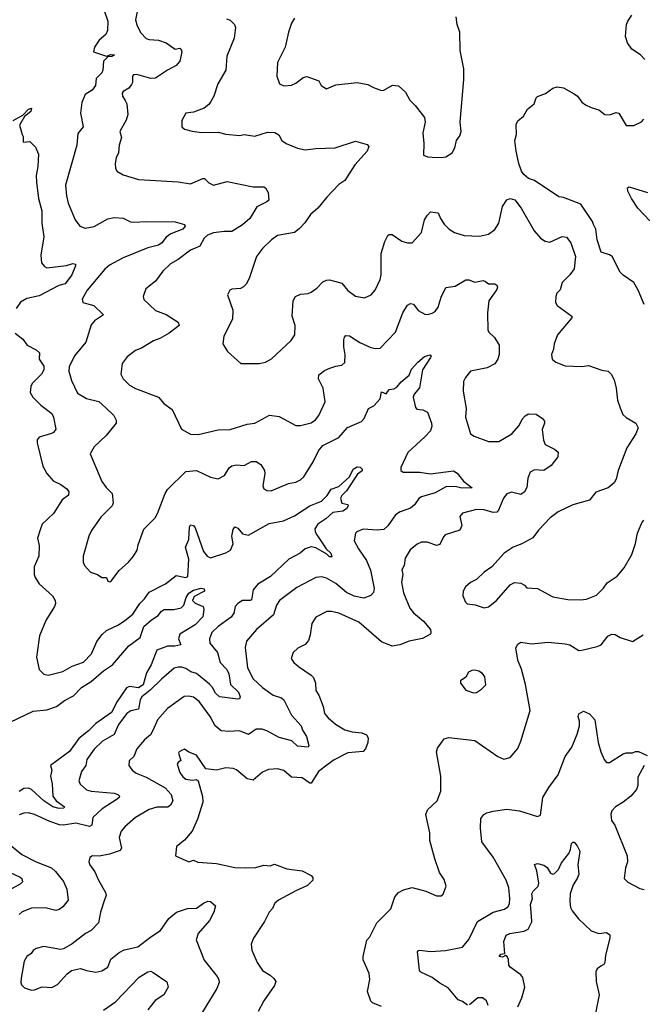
# Model space of a CAD drawing. Extents: x 2133461 to 2293071, y 753526 to 916327.
# Tile 443 of 459: x 2274418 to 2278490, y 880112 to 886556. Entities that reach past the tile are written whole.
import ezdxf

# ---------------------------------------------------------------- set-up
doc = ezdxf.new("R2010")
doc.units = 0

msp = doc.modelspace()

# ---------------------------------------------------------------- linework, layer by layer
at = {"layer": '0CON10XD'}
for points in [[(2275211.5, 886738.5), (2275174.3, 886555), (2275185.7, 886515), (2275210.7, 886470.7), (2275245, 886433.6), (2275265, 886425.5), (2275325, 886420.9), (2275375, 886404.5), (2275435, 886362.9), (2275465, 886370), (2275472.5, 886365), (2275478, 886345), (2275465, 886283.3), (2275442, 886255), (2275384.7, 886225.3), (2275305, 886172.7), (2275275, 886171.8), (2275185, 886197.5), (2275161.9, 886195), (2275154.6, 886185), (2275155.5, 886145), (2275149.4, 886130.6), (2275132.5, 886107.5), (2275095, 886085.7), (2275088.1, 886075), (2275089.5, 886055), (2275107.5, 886027.5), (2275118.9, 886005), (2275126, 885935), (2275115, 885897.5), (2275073.3, 885825), (2275083.9, 885783.9), (2275069.2, 885735), (2275064, 885685), (2275048.3, 885651.7), (2275041.2, 885615), (2275043.9, 885583.9), (2275054.1, 885564.1), (2275095, 885540.8), (2275195, 885510.8), (2275455, 885495.6), (2275535, 885480.8), (2275615, 885517.5), (2275625.5, 885515.5), (2275655, 885488), (2275685, 885472.5), (2275775, 885497.1), (2275945, 885462.5), (2276015, 885462.9), (2276025.5, 885455.5), (2276042.7, 885425), (2276046.7, 885375), (2276035, 885363.3), (2275969.3, 885330.7), (2275922.7, 885255), (2275875, 885212.3), (2275805, 885169.6), (2275755, 885170), (2275685, 885160), (2275646.2, 885145), (2275625.3, 885125), (2275596, 885074), (2275535, 885047.9), (2275455, 884986.9), (2275405, 884957.1), (2275355, 884910), (2275305, 884844), (2275243.8, 884795), (2275226.2, 884745), (2275228.8, 884725), (2275305, 884652.5), (2275376.8, 884626.8), (2275455, 884576.7), (2275460, 884555), (2275396, 884505), (2275335, 884470.5), (2275293.8, 884455), (2275215, 884405.8), (2275175, 884390), (2275120.7, 884349.3), (2275087.5, 884305), (2275080, 884235), (2275093.8, 884205), (2275135, 884164.3), (2275175, 884141.9), (2275326.7, 884085), (2275360, 884045), (2275414.2, 884005), (2275476.1, 883876.1), (2275535, 883844), (2275585, 883842), (2275715, 883870.8), (2275795, 883872.9), (2275905, 883909.1), (2275955, 883914.4), (2276051.7, 883968.3), (2276115, 883958.1), (2276225, 883899.2), (2276255, 883899.2), (2276325, 883918.6), (2276352.2, 883937.8), (2276374.4, 883965), (2276415.7, 884055), (2276401.9, 884145), (2276373.1, 884205), (2276375, 884232.5), (2276410.7, 884259.3), (2276445.6, 884274.4), (2276485, 884288.6), (2276525, 884294.2), (2276545, 884313.3), (2276547.6, 884362.4), (2276538.2, 884415), (2276538.3, 884461.7), (2276541.9, 884478.1), (2276551.7, 884488.3), (2276575, 884486.2), (2276642.9, 884442.9), (2276715, 884411.5), (2276745, 884404.5), (2276775, 884407.1), (2276875, 884510), (2276923.7, 884636.4), (2276955, 884687.5), (2276975, 884698), (2276992.5, 884695), (2277025, 884653.3), (2277068.3, 884628.3), (2277086.4, 884626.4), (2277116.7, 884635), (2277135, 884646), (2277154.3, 884675), (2277175, 884740), (2277205, 884803.3), (2277265, 884812.5), (2277335, 884853.8), (2277355, 884853.3), (2277395, 884838.8), (2277448.3, 884848.3), (2277465, 884843.3), (2277485, 884826.2), (2277525, 884826.4), (2277538.1, 884818.1), (2277542.9, 884805), (2277539.1, 884790.9), (2277485.7, 884715), (2277477.5, 884637.5), (2277480, 884525), (2277488.3, 884508.3), (2277522.5, 884475), (2277553.8, 884425), (2277552.9, 884365), (2277545.6, 884335), (2277525, 884304.4), (2277475, 884277.8), (2277366.7, 884255), (2277333.8, 884215), (2277321.2, 884188.8), (2277317.5, 884125), (2277338.3, 884011.7), (2277334.2, 883954.2), (2277366.1, 883846.1), (2277389.7, 883829.7), (2277485, 883795.7), (2277552.5, 883795), (2277636, 883845), (2277685, 883900.8), (2277705, 883941.2), (2277725, 883963.8), (2277745, 883976.2), (2277795, 883973.3), (2277836.4, 883946.4), (2277849.3, 883929.3), (2277850, 883915), (2277835.8, 883875), (2277843.3, 883805), (2277855, 883776.2), (2277916.7, 883745), (2277940, 883725), (2277936.7, 883695), (2277895, 883638.8), (2277845, 883606.2), (2277785, 883609.2), (2277755.6, 883594.4), (2277741.1, 883555), (2277735.5, 883495), (2277720, 883465), (2277695, 883448.1), (2277635, 883464.4), (2277605, 883452.9), (2277581.9, 883425), (2277549.5, 883345), (2277538, 883332), (2277515, 883330.8), (2277455, 883347.7), (2277405, 883350), (2277313.2, 883326.8), (2277296.2, 883305), (2277308.6, 883245), (2277296, 883215), (2277201.2, 883185), (2277188.7, 883171.3), (2277165, 883122), (2277145, 883115.8), (2277085, 883136.9), (2277045, 883135.7), (2277016.8, 883123.2), (2276972.7, 883087.3), (2276938.3, 883031.7), (2276933.3, 882985), (2276917.5, 882955), (2276923.3, 882925), (2276916, 882875), (2276927.5, 882805), (2276969.4, 882705), (2276994.6, 882674.6), (2277059.1, 882619.1), (2277104, 882565), (2277108, 882545), (2277103.8, 882535), (2277053.2, 882506.8), (2276965, 882488.9), (2276905, 882464.5), (2276855, 882455.7), (2276785, 882484.3), (2276635, 882613.3), (2276505, 882671.5), (2276457.6, 882682.4), (2276427.5, 882682.5), (2276355, 882646.2), (2276329.4, 882605), (2276318.7, 882531.3), (2276306.4, 882493.6), (2276285, 882468), (2276237.9, 882442.1), (2276205.8, 882414.2), (2276194, 882375), (2276210.3, 882350.3), (2276242.1, 882322.1), (2276325, 882267.1), (2276340.4, 882250.4), (2276351.5, 882215), (2276355.8, 882165), (2276374.3, 882135), (2276402.1, 882062.1), (2276412.5, 882015), (2276435, 881986.2), (2276484.3, 881945), (2276545, 881907.9), (2276592.5, 881895), (2276655, 881890), (2276686.7, 881876.7), (2276697, 881857), (2276693.8, 881825), (2276678.8, 881785), (2276665, 881766.7), (2276565, 881758.9), (2276475, 881712.5), (2276435, 881684.5), (2276372.2, 881635), (2276325, 881559.2), (2276315, 881560), (2276265, 881594.4), (2276195, 881598.1), (2276145, 881642.9), (2276105, 881654.3), (2276045, 881648), (2276005, 881632.5), (2275945, 881579.2), (2275905, 881588.6), (2275835, 881646.2), (2275815, 881655.8), (2275765, 881659.2), (2275705, 881644.3), (2275635, 881653.8), (2275575, 881742), (2275523, 881763), (2275495, 881782.5), (2275476.4, 881773.6), (2275460, 881765), (2275457.5, 881755), (2275472.5, 881707.5), (2275454.1, 881695.9), (2275448.8, 881685), (2275465, 881630), (2275485, 881601.4), (2275505, 881585.8), (2275545, 881578.8), (2275573.6, 881583.6), (2275584.1, 881574.1), (2275613.1, 881473.1), (2275615.4, 881435), (2275580.9, 881325), (2275545.8, 881245), (2275495, 881186.2), (2275442.5, 881145), (2275437.5, 881085), (2275525, 881043.8), (2275555, 881056.2), (2275582.3, 881042.3), (2275705, 881034.2), (2275825, 881008.6), (2275895.7, 881005.7), (2275961.3, 881008.7), (2276015, 881023.3), (2276055, 881019.2), (2276085, 881028.8), (2276165, 881000), (2276265, 880985.8), (2276323.3, 880955), (2276335, 880942.5), (2276336.2, 880925), (2276300.5, 880889.5), (2276225, 880856), (2276111.2, 880795), (2276086.2, 880775), (2276070.9, 880739.1), (2276050, 880715), (2276019.2, 880655), (2275946, 880545), (2275932, 880505), (2275935.9, 880465.9), (2275970, 880385), (2276005, 880333.8), (2276055, 880302.5), (2276080.7, 880280.7), (2276092.3, 880262.3), (2276084.2, 880235), (2276014, 880135), (2275978, 880065)], [(2274970.8, 886615), (2274993.5, 886545), (2274993.1, 886485), (2274981.3, 886458.7), (2274938.3, 886421.7), (2274908, 886375), (2274900, 886345), (2274985, 886318), (2275015, 886327.5), (2275037.5, 886325), (2275020, 886315), (2274995, 886313.3), (2274966.9, 886285), (2274962.5, 886225), (2274955, 886208.8), (2274918.3, 886171.7), (2274914.4, 886125), (2274892.9, 886095), (2274845, 886066.5), (2274825.2, 886014.8), (2274814.7, 885945), (2274832.9, 885855), (2274798.7, 885811.3), (2274790.6, 885735), (2274717.9, 885472.1), (2274723.3, 885403.3), (2274735.7, 885355), (2274780, 885245), (2274811.2, 885205), (2274845, 885192.5), (2274905, 885201.9), (2274995, 885253.1), (2275035, 885261.1), (2275095, 885256.2), (2275143.6, 885233.6), (2275165, 885230), (2275245, 885235.5), (2275435, 885231.9), (2275495.6, 885215.6), (2275499.4, 885205), (2275494.5, 885195), (2275484.3, 885185), (2275405.7, 885155), (2275375, 885132.5), (2275346.9, 885095), (2275325, 885080), (2275255, 885062.7), (2275095, 884997.9), (2275005, 884948.5), (2274975, 884922.5), (2274859.4, 884785), (2274826.2, 884726.2), (2274830, 884705), (2274903.8, 884685), (2274966.7, 884625), (2274906, 884585), (2274885, 884558.8), (2274851.1, 884445), (2274775.6, 884355), (2274741.9, 884285), (2274738.9, 884255), (2274755.6, 884195), (2274795, 884112.5), (2274855, 884077.3), (2274936.1, 884056.1), (2274982.2, 884015), (2275034.3, 883965), (2275048, 883935), (2275049.2, 883915), (2274984.4, 883835.6), (2274905, 883760), (2274878.8, 883715), (2274954.5, 883534.5), (2274982.5, 883495), (2275022.9, 883455), (2275029.4, 883395), (2275022.5, 883375), (2274948.7, 883301.3), (2274887.6, 883212.4), (2274870, 883175), (2274832, 883045), (2274833.3, 883005), (2274841.2, 882985), (2274881.2, 882941.2), (2274927.5, 882925), (2274955.9, 882905.9), (2274985.8, 882905.8), (2274995, 882882.5), (2275005, 882876.7), (2275015, 882880), (2275068.9, 882951.1), (2275128.6, 883005), (2275162, 883045), (2275185.5, 883084.5), (2275191.8, 883118.2), (2275229.1, 883220.9), (2275303.4, 883296.6), (2275320, 883325), (2275369.1, 883455), (2275385, 883481.4), (2275505, 883598.9), (2275575, 883604.6), (2275665, 883562.7), (2275715, 883551.9), (2275757.6, 883572.4), (2275787.4, 883622.6), (2275804.7, 883635.3), (2275835, 883642.5), (2275885, 883639.4), (2275935, 883664.2), (2275964.1, 883664.1), (2275995, 883644), (2276018.9, 883605), (2276022.2, 883585), (2276008, 883505), (2276013.8, 883485), (2276035, 883473.8), (2276063.6, 883473.6), (2276175, 883520), (2276225, 883528.9), (2276254, 883545), (2276276.9, 883565), (2276337.4, 883662.6)], [(2278505.7, 886295.7), (2278478, 886325), (2278421.8, 886361.8), (2278392.2, 886405), (2278379.6, 886445), (2278386.5, 886525), (2278395, 886546.2), (2278422, 886585)], [(2275770.5, 886560.5), (2275795, 886553.3), (2275823.6, 886523.6), (2275828.8, 886505), (2275820, 886435), (2275773.2, 886316.8), (2275765.6, 886225), (2275714.4, 886135), (2275687.1, 886055), (2275668.7, 886021.3), (2275655, 886001.2), (2275624.3, 885975.7), (2275555, 885950), (2275505, 885943.3), (2275478.8, 885895), (2275477.5, 885855), (2275495, 885840), (2275545, 885826), (2275607.3, 885817.3), (2275715, 885819.2), (2275765, 885805.8), (2275855, 885798.6), (2275885, 885804.3), (2275955, 885794.3), (2276039.7, 885820.3), (2276086.6, 885816.6), (2276111.7, 885801.7), (2276132, 885765), (2276160, 885745), (2276234.5, 885714.5), (2276284.5, 885704.5), (2276355, 885713.8), (2276482.1, 885717.9), (2276615, 885761.2), (2276689.5, 885739.5), (2276701.2, 885725), (2276690, 885695), (2276610.8, 885605), (2276545, 885503.8), (2276505, 885478), (2276426.2, 885395), (2276367.2, 885322.8), (2276319.7, 885280.3), (2276283, 885227), (2276245, 885186.7), (2276215, 885163.8), (2276105, 885144.2), (2276063.8, 885115), (2276005, 885058), (2275965.7, 885005), (2275918.3, 884861.7), (2275898, 884825), (2275882.4, 884807.6), (2275862.4, 884797.6), (2275805, 884793.3), (2275793.3, 884785), (2275777.5, 884755), (2275811.2, 884655), (2275810, 884595), (2275753.8, 884485), (2275746.7, 884435), (2275777.5, 884385), (2275865, 884306.7), (2275983.6, 884306.4), (2276025, 884313.8), (2276065, 884336.2), (2276194.2, 884455.8), (2276217.6, 884492.4), (2276218.9, 884555), (2276200, 884615), (2276207.1, 884715), (2276221.2, 884745), (2276255, 884760), (2276305, 884764.2), (2276325, 884772), (2276362.1, 884797.9), (2276399.7, 884840.3), (2276425, 884852), (2276445, 884854.2), (2276477.5, 884845), (2276525, 884831.1), (2276565, 884782.5), (2276615, 884746.2), (2276673.9, 884736.1), (2276715.6, 884754.4), (2276742.5, 884785), (2276775.8, 884855), (2276782.5, 884885), (2276783.1, 885025), (2276805.7, 885105), (2276825, 885143.8), (2276835, 885150.8), (2276855, 885150.8), (2276916.4, 885106.4), (2276955, 885095.7), (2276985, 885096.2), (2277045, 885162.5), (2277066.2, 885245), (2277085, 885277.5), (2277105, 885297.5), (2277155, 885292.5), (2277170, 885255), (2277195, 885217.5), (2277225.9, 885185.9), (2277262.3, 885162.3), (2277325, 885143.8), (2277425, 885138), (2277485, 885151.2), (2277525, 885183.3), (2277550.8, 885225), (2277575, 885332.5), (2277605, 885376.2), (2277625, 885385.8), (2277657, 885377), (2277696.7, 885323.3), (2277783.7, 885173.7), (2277825, 885126), (2277855, 885106), (2277885, 885098.8), (2277965, 885136.7), (2277995, 885132.5), (2278023.3, 885095), (2278053.3, 885005), (2278044.2, 884925.8), (2278016.2, 884885), (2277966, 884835), (2277952, 884788), (2277931.2, 884765), (2277923.8, 884745), (2277923.3, 884705), (2277933.3, 884685), (2278030, 884615), (2278030, 884605), (2277935, 884492.5), (2277913.3, 884435), (2277909.3, 884400.7), (2277896.7, 884365), (2277900, 884335), (2277923.9, 884313.9), (2277985, 884290), (2278095, 884286.2), (2278138.3, 884291.7), (2278225, 884262), (2278267.5, 884255), (2278286.7, 884235), (2278305, 884200), (2278319.4, 884145), (2278327.8, 884065), (2278345.6, 884015), (2278362.6, 883972.6), (2278385, 883952), (2278448.8, 883915), (2278462.5, 883885), (2278448.6, 883845), (2278388.1, 883755), (2278332.7, 883605), (2278320, 883550), (2278305.8, 883525), (2278266.8, 883493.2), (2278185.5, 883464.5), (2278145, 883412.5), (2278035, 883382), (2277940, 883335), (2277888, 883295), (2277811.4, 883215), (2277773.8, 883165), (2277702.5, 883125), (2277645, 883103.8), (2277585.9, 883064.1), (2277505.6, 882974.4), (2277455, 882941.2), (2277405, 882893.3), (2277367, 882873), (2277333.3, 882845), (2277318.8, 882815), (2277316.7, 882785), (2277333.3, 882745), (2277345, 882733.8), (2277396.1, 882726.1), (2277455, 882706.7), (2277485, 882713.3)], [(2276216.2, 886565), (2276196.1, 886533.9), (2276175.9, 886474.1), (2276154, 886375), (2276104, 886275), (2276100, 886185), (2276117, 886137), (2276145, 886123.3), (2276195, 886128), (2276225, 886140), (2276272.6, 886177.4), (2276295, 886183.1), (2276373.3, 886155), (2276388.8, 886125), (2276425, 886103.3), (2276485, 886130), (2276625, 886144), (2276695, 886131.4), (2276730.9, 886110.9), (2276785, 886093.3), (2276800, 886095), (2276856.4, 886126.4), (2276895, 886123.8), (2276940.3, 886080.3), (2276969.7, 886029.7), (2277004.2, 885995), (2277065.8, 885915), (2277070.8, 885885), (2277054.4, 885814.4), (2277062, 885745), (2277058.3, 885668.3), (2277085, 885657.5), (2277115, 885656.7), (2277175, 885653.3)], [(2277175, 885653.3), (2277205, 885657.5), (2277246.4, 885683.6), (2277263.9, 885716.1), (2277274.1, 885765.9), (2277296.7, 885795), (2277306, 885825), (2277298, 885885), (2277323.8, 886165), (2277322, 886235), (2277298.8, 886355), (2277296.2, 886475), (2277278.8, 886525), (2277273.3, 886575)], [(2278501.2, 884691.2), (2278464, 884785), (2278435.6, 884835.6), (2278365, 884883.8), (2278344.4, 884904.4), (2278292, 885005), (2278275, 885017.1), (2278220, 885035), (2278194.5, 885114.5), (2278185.6, 885185), (2278170, 885215), (2278163.3, 885235), (2278088.3, 885348.3), (2277975, 885392.5), (2277945, 885397.5), (2277785, 885504), (2277745, 885516.7), (2277715, 885543.3), (2277700, 885565), (2277682.5, 885615), (2277665.6, 885695), (2277656, 885765), (2277666.2, 885805), (2277665, 885870), (2277676, 885894), (2277714, 885925), (2277738.8, 885971.2), (2277783.3, 886005), (2277796.7, 886045), (2277805, 886053.3), (2277856.8, 886073.2), (2277905, 886108), (2277932.7, 886117.3), (2277975, 886110), (2278045, 886070), (2278065.5, 886055.5), (2278094.2, 886015), (2278117.9, 885997.9), (2278155, 885980), (2278205, 885966.7), (2278245.8, 885935.8), (2278275, 885932.5), (2278319.3, 885949.3), (2278336.2, 885945), (2278385, 885864), (2278435, 885864.2), (2278485, 885886.7), (2278500, 885905)], [(2274374.5, 885895.5), (2274438.8, 885931.2), (2274475, 885970.8), (2274495, 885977.5), (2274490, 885955), (2274448.3, 885921.7), (2274415.8, 885865), (2274434.4, 885805), (2274440.7, 885790.7), (2274440, 885755), (2274485, 885757.5), (2274520.5, 885720.5), (2274540, 885675), (2274536.9, 885595), (2274525.6, 885535), (2274527.6, 885492.4), (2274540, 885385), (2274563.5, 885305), (2274563.4, 885225), (2274575.3, 885135), (2274555.3, 885015), (2274560.8, 884965), (2274580.5, 884940.5), (2274595, 884932), (2274723.2, 884946.8), (2274765, 884960), (2274783.3, 884955), (2274783.3, 884945), (2274759.2, 884885), (2274715, 884826.9), (2274673.6, 884816.4), (2274545, 884749.1), (2274465, 884731.5), (2274422.1, 884707.9), (2274395, 884666.7)], [(2278538.8, 885238.8), (2278461.9, 885321.9), (2278419.5, 885385), (2278395, 885433.3), (2278393.8, 885456.2), (2278405, 885462.5), (2278524.5, 885424.5)], [(2274389.2, 884505), (2274438.6, 884465), (2274466.4, 884426.4), (2274526.2, 884395), (2274546.7, 884375), (2274546, 884335), (2274575, 884287.5), (2274575.8, 884265), (2274560.8, 884235), (2274498.5, 884175), (2274490, 884155), (2274487.1, 884115), (2274504.2, 884085), (2274555, 884034.2), (2274628.1, 883978.1), (2274640, 883955), (2274654.2, 883875.8), (2274639.2, 883855), (2274625, 883846.9), (2274545.8, 883824.2), (2274532.7, 883807.3), (2274532.3, 883787.7), (2274570, 883635), (2274595.5, 883585.5), (2274637.7, 883537.7), (2274686.9, 883515), (2274725.3, 883485.3), (2274740, 883465), (2274736, 883445), (2274695, 883412.9), (2274640, 883325), (2274564.2, 883255), (2274552.9, 883225), (2274533.9, 883163.9), (2274544.2, 883114.2), (2274541.9, 883045), (2274511.9, 882975), (2274513.3, 882925), (2274519.4, 882905), (2274546, 882865), (2274632.9, 882785), (2274649.4, 882755), (2274651.4, 882735), (2274645.7, 882715), (2274588.6, 882625), (2274546.3, 882523.7), (2274528.6, 882385), (2274545, 882302.5), (2274575, 882272), (2274605, 882267.1), (2274699.3, 882290.7), (2274761.2, 882325), (2274835, 882350.6), (2274887.5, 882405), (2274922.4, 882487.6), (2274956.7, 882533.3), (2274985, 882558.9), (2275065, 882595.6), (2275105, 882624.4), (2275156.9, 882665), (2275203.9, 882736.1), (2275234.2, 882765), (2275265, 882809.2), (2275371.2, 882865), (2275441.1, 882918.9), (2275505, 882906), (2275517.6, 882912.4), (2275524.4, 883025), (2275502.5, 883105), (2275523.3, 883155), (2275528.6, 883235), (2275535, 883250), (2275555, 883245.8), (2275565, 883230), (2275620.4, 883075), (2275645, 883044.4), (2275665, 883033.3), (2275765, 883066.9), (2275796, 883085), (2275813.1, 883125), (2275805.3, 883175), (2275815, 883220), (2275825, 883238), (2275845, 883228.6), (2275875, 883191.8), (2275915, 883183.2), (2276049.5, 883259.5), (2276143.6, 883276.4), (2276215, 883308.5), (2276315, 883374.1), (2276390.8, 883405), (2276428.1, 883441.9), (2276455, 883484), (2276505, 883500.8), (2276574.5, 883565), (2276599.1, 883615), (2276625, 883629.1), (2276645, 883626.9), (2276657.3, 883615), (2276657.6, 883602.4), (2276627.9, 883582.1), (2276556.4, 883473.6), (2276525, 883443.1), (2276515.5, 883425), (2276525, 883392), (2276563.6, 883383.6), (2276565.7, 883375), (2276555.6, 883355), (2276531.1, 883338.9), (2276465, 883330.5), (2276420.1, 883289.9), (2276368.9, 883255), (2276348.5, 883225), (2276350, 883205), (2276360.6, 883185), (2276423.3, 883093.3), (2276451.8, 883065), (2276458.5, 883041.5), (2276445, 883041.2), (2276427.4, 883057.4), (2276355, 883098.9)], [(2276337.4, 883662.6), (2276373.1, 883735), (2276400.4, 883769.6), (2276505, 883821.8), (2276562.4, 883887.6), (2276653.9, 883926.1), (2276670.6, 883945), (2276699.5, 884010.5), (2276735, 884028.8), (2276776.2, 884075), (2276785, 884120), (2276815, 884106.7), (2276835, 884136.7), (2276865, 884140), (2276885, 884150), (2276913.5, 884186.5), (2276965, 884228.8), (2276980.6, 884269.4), (2277021.5, 884315), (2277065, 884350.8), (2277103, 884363), (2277108.6, 884355), (2277105.5, 884345), (2277051.9, 884265), (2277032.8, 884147.2), (2276997.5, 884105), (2276992.2, 884085), (2277007.7, 884017.7), (2277016.4, 884006.4), (2277055, 884003.3), (2277085, 883986.7), (2277112, 883915), (2277114, 883895), (2277105.8, 883865), (2277068.6, 883825), (2276956.4, 883723.6), (2276910.8, 883625), (2276910, 883605), (2276925.8, 883595.8), (2277035, 883594.1), (2277105, 883584.7), (2277255, 883603.3), (2277278.9, 883588.9), (2277320.8, 883535), (2277377.5, 883492.5), (2277310.7, 883489.3), (2277275, 883499.1), (2277209.7, 883500.3), (2277135, 883458.5), (2277045, 883434.3), (2277027.9, 883422.1), (2276999.3, 883380.7), (2276975, 883358.6), (2276905.4, 883334.6), (2276875, 883315.6), (2276825, 883243.1), (2276800.2, 883219.8), (2276755, 883214.5), (2276665, 883221.5), (2276623.8, 883205), (2276614.2, 883195), (2276605.7, 883145), (2276632.9, 883092.9), (2276685.8, 883015.8), (2276712.9, 882952.9), (2276736.6, 882833.4), (2276732.9, 882807.1), (2276715, 882786.7), (2276669.2, 882770.8), (2276605, 882782.5), (2276555, 882806.9), (2276486.2, 882866.2), (2276425, 882901.5), (2276395, 882909.1), (2276355, 882905.6), (2276229.8, 882840.2), (2276117.5, 882755), (2276097.1, 882725), (2276078.5, 882661.5), (2275965.6, 882565), (2275900.2, 882489.8), (2275891.7, 882448.3), (2275907.5, 882315), (2275945, 882241.4), (2276005, 882186.5), (2276075.9, 882135.9), (2276129.1, 882119.1), (2276145, 882106), (2276196.5, 882005), (2276258.2, 881935), (2276267.3, 881907.3), (2276292.9, 881865), (2276310, 881805), (2276304, 881796), (2276235, 881801.5), (2276197.5, 881837.5), (2276115, 881858.8), (2276035, 881903.1), (2276003.3, 881913.3), (2275965, 881912.9), (2275915, 881877.8), (2275855, 881902.5), (2275785, 881897.8), (2275735, 881901.9), (2275696.7, 881935), (2275663.1, 881995), (2275591.9, 882095), (2275555, 882121.9), (2275525, 882130), (2275493.8, 882126.2), (2275385, 882049.2), (2275320, 881975), (2275290.4, 881909.6), (2275272.5, 881875), (2275235, 881844.2), (2275185, 881784.2), (2275164.3, 881735), (2275134.3, 881705), (2275132, 881675), (2275154, 881645), (2275178.8, 881625), (2275245, 881598.9), (2275369.3, 881529.3), (2275408.5, 881485), (2275419.5, 881445), (2275403.8, 881416.2), (2275386.9, 881403.1), (2275315, 881402.9), (2275265, 881386.9), (2275175, 881335.6), (2275105, 881272.9), (2275081.9, 881245), (2275068.1, 881205), (2275082.9, 881135), (2275075, 881120), (2275005, 881094.4), (2274937.3, 881082.7), (2274895, 881084), (2274875.9, 881074.1), (2274870, 881045), (2274876, 881025), (2274909.3, 880979.3), (2274933.1, 880925), (2274980, 880845), (2274982.5, 880825), (2274972.9, 880797.1), (2274946.7, 880715), (2274933.3, 880645), (2274886.2, 880595), (2274848.8, 880575), (2274762.1, 880507.9), (2274705, 880475.7), (2274685, 880470.6), (2274575, 880490.8), (2274525, 880478), (2274505.8, 880464.2), (2274493.3, 880445), (2274463.8, 880425), (2274448, 880395), (2274427, 880283), (2274424.3, 880255), (2274429.2, 880239.2), (2274449.3, 880219.3), (2274495.9, 880205.9), (2274515, 880207.5), (2274565, 880227.1), (2274627.3, 880222.7), (2274665, 880241.2), (2274727.9, 880312.1), (2274756.9, 880333.1), (2274815, 880347.1), (2274855, 880332.9), (2274915, 880322.5), (2274955, 880330.8), (2274993.8, 880355), (2275015, 880408.8), (2275068.3, 880451.7), (2275101.4, 880468.6), (2275191.4, 880488.6), (2275275, 880554.4), (2275339.2, 880595), (2275392.9, 880675), (2275443.9, 880716.1), (2275515, 880739.5), (2275575, 880740.6), (2275620, 880775), (2275648, 880788), (2275665, 880786.2), (2275697.5, 880757.5), (2275686.7, 880715), (2275658.5, 880661.5), (2275584.3, 880575), (2275572.5, 880535), (2275625, 880401.2), (2275709.2, 880295), (2275720.8, 880275), (2275722.5, 880255), (2275707.1, 880215), (2275610.8, 880059.2)], [(2277485, 882713.3), (2277536.7, 882755), (2277625, 882857.5), (2277655, 882872.5), (2277695, 882867.5), (2277720, 882855), (2277735, 882837.5), (2277803.9, 882833.9), (2277905, 882778.8), (2278001.9, 882761.9), (2278085, 882759.4), (2278125, 882764.2), (2278190.9, 882789.1), (2278236, 882835), (2278260.3, 882869.7), (2278326.7, 882913.3), (2278372.3, 882967.7), (2278421.4, 883055), (2278445, 883127.5), (2278458, 883195), (2278487.3, 883262.7), (2278500.3, 883279.7)], [(2276355, 883098.9), (2276323.8, 883106.2), (2276285, 883092.9), (2276252, 883065), (2276179.2, 883025), (2276057.3, 882912.7), (2275975, 882861.5), (2275945, 882824.4), (2275935, 882760), (2275925, 882754.7), (2275875.3, 882754.7), (2275845.6, 882735), (2275827.3, 882715), (2275817.6, 882672.4), (2275800.5, 882645), (2275715, 882585.4), (2275674.4, 882545), (2275658.9, 882505), (2275660.5, 882475), (2275711.1, 882415), (2275729.3, 882349.3), (2275773.4, 882303.4), (2275784.7, 882275), (2275797.3, 882205), (2275849.2, 882155), (2275860, 882125), (2275855, 882112.5), (2275845, 882108.8), (2275725, 882124.7), (2275697.7, 882147.7), (2275678.1, 882185), (2275658.3, 882208.3), (2275575, 882276.6), (2275538.1, 882288.1), (2275505, 882310.5), (2275478.8, 882318.8), (2275455, 882319.6), (2275428.9, 882311.1), (2275345, 882240.4), (2275272.1, 882167.9), (2275216.2, 882125), (2275205.3, 882104.7), (2275195.2, 882044.8), (2275145, 882032.2), (2275118.2, 882015), (2275065, 881943.3), (2275035, 881878.9), (2274958.6, 881835), (2274905, 881783.1), (2274857.8, 881715), (2274849.5, 881675), (2274821.9, 881635), (2274804.3, 881575), (2274812.6, 881552.6), (2274855.5, 881515.5), (2274885, 881507.5), (2275035, 881493.5), (2275060, 881485), (2275070, 881475), (2275068, 881465), (2275056, 881455), (2274957.9, 881392.1), (2274896.5, 881335), (2274888.9, 881285), (2274875, 881276.7), (2274785, 881297.6), (2274705, 881285.3), (2274678, 881288), (2274615, 881308.5), (2274515, 881354.5), (2274475, 881364.4), (2274445, 881362.9), (2274415, 881351.4)], [(2274355, 881958.1), (2274505, 882030.6), (2274595, 882040), (2274657.9, 882062.1), (2274709.8, 882100.2), (2274769.2, 882130.8), (2274822.7, 882185), (2274885, 882225.9), (2274965, 882294.6), (2275025, 882334.6), (2275132.5, 882457.5), (2275205, 882512.2), (2275230, 882585), (2275280.5, 882629.5), (2275322.5, 882657.5), (2275345.3, 882685), (2275363.3, 882696.7), (2275425, 882696.9), (2275475, 882707.5), (2275490.9, 882725), (2275506.4, 882775), (2275525, 882802.9), (2275555, 882822.5), (2275605, 882835.8), (2275625, 882831.2), (2275627.5, 882815), (2275559.7, 882780.3), (2275548.8, 882755), (2275565, 882736.7), (2275617.5, 882715), (2275623.1, 882695), (2275615, 882648.8), (2275566.5, 882595), (2275466.2, 882535), (2275456.2, 882505), (2275472.5, 882465), (2275433.5, 882456.5), (2275385, 882455.7), (2275315, 882430), (2275278.4, 882335), (2275247.6, 882282.4), (2275225, 882202.3), (2275195, 882182.8), (2275135, 882193.2), (2275115.9, 882184.1), (2275056, 882094), (2275017.6, 882022.4), (2274915, 881950), (2274868.1, 881901.9), (2274805, 881851.2), (2274743.4, 881766.6), (2274620, 881675), (2274627.1, 881645), (2274619.1, 881605), (2274630.9, 881555), (2274634.7, 881475), (2274655.4, 881445), (2274710.8, 881405), (2274706.7, 881395), (2274675, 881392.9), (2274633.8, 881405), (2274574.7, 881444.7), (2274495, 881517.5), (2274475, 881526.5), (2274445, 881524.1), (2274415, 881504.3)], [(2277100.8, 881235), (2277074, 881355), (2277084.2, 881385.8), (2277148.8, 881445), (2277172.3, 881507.7), (2277172, 881605), (2277144.1, 881764.1), (2277150.3, 881789.7), (2277195, 881848.8), (2277225, 881859.2), (2277395, 881839.2), (2277545, 881733.8), (2277585, 881716.7), (2277625, 881726.7), (2277675, 881786.7), (2277695.7, 881835), (2277756.4, 882035), (2277725.4, 882205), (2277700.5, 882305), (2277675, 882363.8), (2277663.3, 882445), (2277675, 882470), (2277695, 882482.5), (2277765, 882470.9), (2277875, 882483.2), (2277985, 882471.4), (2278015, 882464.2), (2278075, 882428), (2278095, 882429.2), (2278195, 882452.9), (2278220, 882465), (2278265, 882521.2), (2278290, 882535), (2278312.3, 882532.3), (2278345, 882513.3), (2278425, 882486.7), (2278495, 882529.2)], [(2277385, 882151.2), (2277405, 882153.8), (2277437.5, 882175), (2277466.1, 882203.9), (2277460, 882255), (2277445, 882276.7), (2277421.7, 882291.7), (2277395, 882298.8), (2277375, 882296.2), (2277353.3, 882285), (2277335, 882252.5), (2277301.7, 882228.3), (2277300, 882215), (2277335, 882167.5), (2277385, 882151.2)], [(2277346.4, 880106.4), (2277315, 880130), (2277285, 880141.4), (2277220.6, 880220.6), (2277165, 880251.4), (2277115, 880288.6), (2277038, 880325), (2277032.5, 880335), (2277020.8, 880455), (2277025.9, 880464.1), (2277035, 880465.7), (2277105, 880459.1), (2277203.7, 880463.7), (2277314.5, 880485.5), (2277355, 880535.8), (2277412.5, 880655), (2277513.9, 880716.1), (2277588.8, 880735), (2277610.4, 880749.6), (2277620.4, 880769.6), (2277624.6, 880804.6), (2277617.1, 880875), (2277599.1, 880925), (2277515.3, 881075.3), (2277440.5, 881175), (2277431.2, 881265), (2277435, 881327.5), (2277453.3, 881355), (2277472.5, 881365), (2277515, 881377.3), (2277605, 881388.9), (2277687.8, 881377.8), (2277805, 881342.5), (2277825, 881351.2), (2277840.5, 881465), (2277877.9, 881532.1), (2277938.9, 881615), (2277986.2, 881733.8), (2278029.5, 881795), (2278065, 881880), (2278078.6, 881935), (2278080, 881965), (2278071.4, 881995), (2278075.8, 882014.2), (2278105, 882030.8), (2278144.3, 882014.3), (2278178.6, 881975), (2278200.5, 881825), (2278218.1, 881765), (2278240, 881715), (2278255, 881695.8), (2278275.6, 881694.4), (2278365, 881752.5), (2278385, 881757.5), (2278425, 881757.5), (2278445, 881767.5), (2278465, 881767.5), (2278521.7, 881741.7)], [(2278501.2, 881675), (2278461.1, 881598.9), (2278460, 881545), (2278452.1, 881517.9), (2278414.5, 881475.5), (2278365, 881434.2), (2278314.3, 881405.7), (2278291.7, 881378.3), (2278283.5, 881356.5), (2278288.1, 881315), (2278311.2, 881285), (2278392, 881085), (2278394, 881045), (2278381.2, 881005), (2278372, 880935), (2278395, 880912), (2278475, 880871.2), (2278503, 880863)], [(2276785, 880097.1), (2276725, 880122.9), (2276713.6, 880133.6), (2276692.7, 880197.3), (2276707.5, 880275), (2276702.5, 880315), (2276664.6, 880404.6), (2276663.3, 880425), (2276687.9, 880532.1), (2276707.5, 880555), (2276754.3, 880645), (2276845, 880736.7), (2276871.2, 880815), (2276895.9, 880844.1), (2276928.3, 880861.7), (2276985, 880876.2), (2277075, 880852.5), (2277145, 880822.5), (2277175, 880822.5), (2277187, 880833), (2277207.5, 880885), (2277195, 880930), (2277163.8, 880975), (2277133.8, 881065), (2277100.8, 881185), (2277100.8, 881235)], [(2274332, 881175), (2274432.6, 881092.6), (2274525, 881043.8), (2274625, 881004.5), (2274651.9, 880981.9), (2274705.3, 880915.3), (2274725.5, 880865), (2274734, 880795), (2274699.7, 880750.3), (2274676.3, 880733.7), (2274655, 880726.9), (2274584.6, 880744.6), (2274495, 880742.3), (2274435, 880718.5), (2274415, 880700.6)], [(2277675.4, 880095), (2277701.5, 880155), (2277721.9, 880225), (2277707.9, 880287.9), (2277694.6, 880304.6), (2277626, 880355), (2277617.7, 880367.7), (2277615.7, 880405), (2277605.8, 880425.8), (2277595, 880432.5), (2277575, 880421.2), (2277554.1, 880425.9), (2277565, 880440), (2277590, 880445), (2277583.9, 880523.9), (2277600, 880565), (2277623.6, 880576.4), (2277718, 880592), (2277744, 880605), (2277767.9, 880652.1), (2277765, 880690), (2277758.1, 880765), (2277770.8, 880805), (2277768.1, 880835), (2277776.6, 880853.4), (2277809.2, 880885), (2277814.3, 880905.7), (2277801.1, 880985), (2277785, 881027.5), (2277805, 881034), (2277845, 881022.9), (2277867.5, 881007.5), (2277889.7, 880969.7), (2277905, 880964.3), (2277915, 880969.2), (2277941.9, 880995), (2277962.2, 881037.8), (2278010.1, 881099.9), (2278020.5, 881125), (2278025.9, 881164.1), (2278035, 881173.3), (2278045, 881173.3), (2278065, 881148.8), (2278080.9, 881115), (2278069.4, 881025), (2278074.3, 880965), (2278065, 880936.2), (2278038.1, 880895), (2278018.9, 880835), (2278015.5, 880785), (2278021.5, 880745), (2278030.6, 880725), (2278072.9, 880672.9), (2278155, 880592.5), (2278205, 880576.9), (2278255, 880582.5), (2278277.1, 880567.1), (2278278.6, 880545), (2278250, 880435), (2278245.8, 880385), (2278237.4, 880372.6), (2278218.2, 880361.8)], [(2274355.3, 880975.3), (2274420, 880945), (2274432, 880935), (2274436, 880915), (2274421.7, 880898.3), (2274345, 880858.2)], [(2274966.5, 880073.5), (2275045, 880128.9), (2275199.1, 880290.9), (2275255, 880325.6), (2275275, 880328.6), (2275291.5, 880321.5), (2275379.5, 880259.5), (2275388.8, 880225), (2275360, 880175), (2275303, 880137), (2275255, 880076)], [(2278218.2, 880361.8), (2278195.4, 880344.6), (2278185.6, 880325), (2278187.9, 880262.1), (2278208.5, 880175), (2278184.6, 880055.4)], [(2277482, 880105), (2277472, 880135), (2277445, 880154.2), (2277415, 880154.2), (2277360.5, 880109.5)]]:
    msp.add_lwpolyline(points, dxfattribs=at)

doc.saveas('drawing.dxf')
